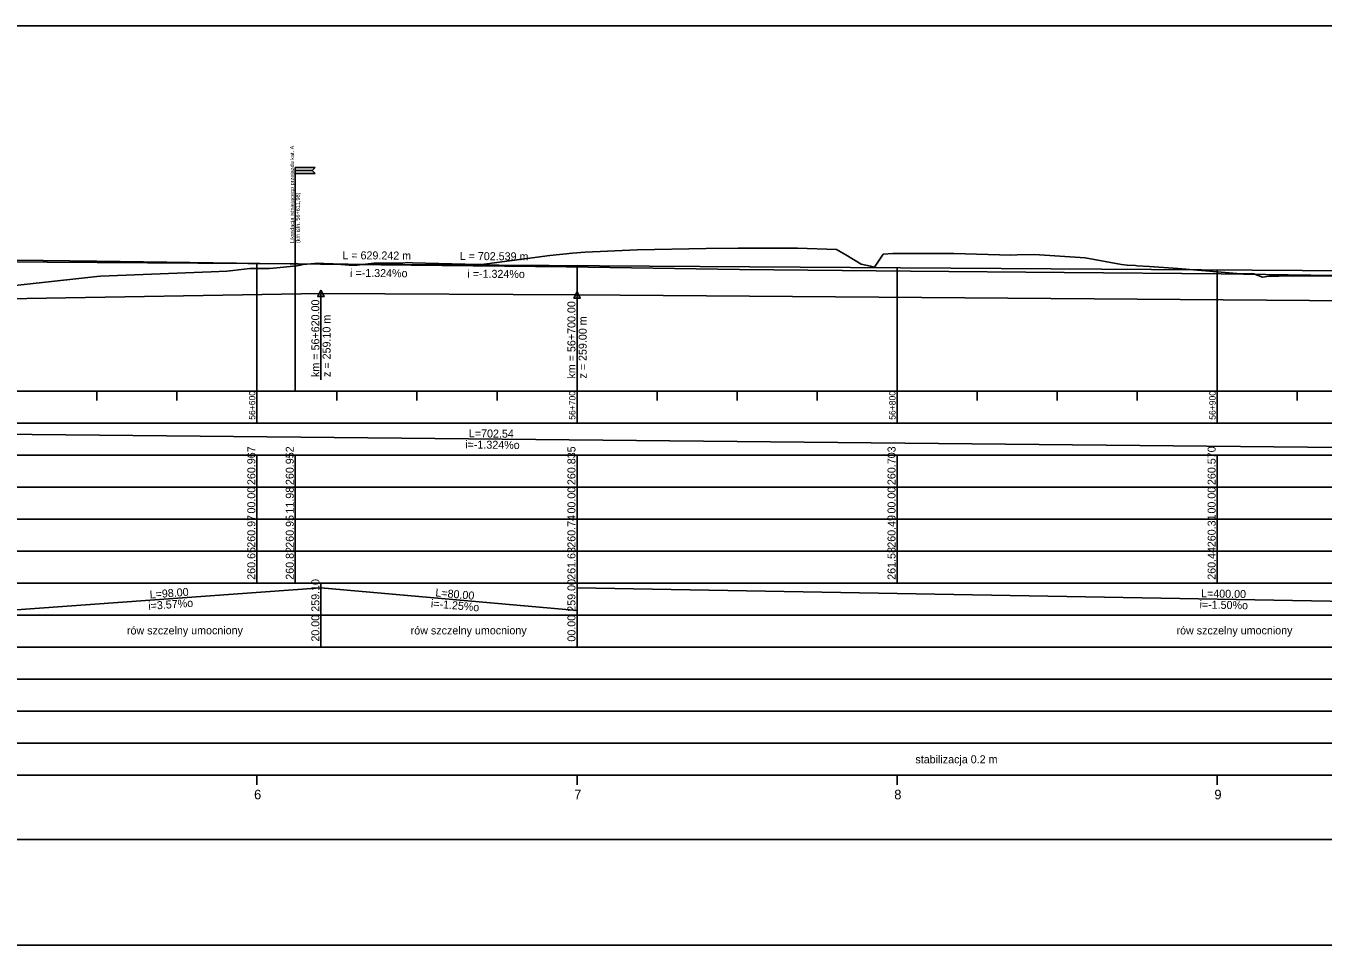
# Model space of a CAD drawing. Extents: x 6445630 to 6518227, y 5499240 to 5511716.
# Drawn here: x 6455759 to 6456164.3, y 5508418.3 to 5508705.3 of the extents above; entities that cross this region are included whole.
import ezdxf

# ---------------------------------------------------------------- set-up
doc = ezdxf.new("R2010")
doc.units = 0
for name, color, linetype in [('TOR_PROF-obiekty+opisy', 7, 'Continuous'), ('TOR_PROF-opisy pomocnicze', 7, 'Continuous'), ('TOR_PROF-rowy otwarte', 7, 'Continuous'), ('TOR_PROF-tabelka-geometria T1', 7, 'Continuous'), ('TOR_PROF-tabelka-kilometracja', 7, 'Continuous'), ('TOR_PROF-tabelka-odleglosci T1', 7, 'Continuous'), ('TOR_PROF-tabelka-pochylenia proj T1', 7, 'Continuous'), ('TOR_PROF-tabelka-rodzaj rowu T1', 7, 'Continuous'), ('TOR_PROF-tabelka-rowyT1', 7, 'Continuous'), ('TOR_PROF-tabelka-rurociagi T1', 7, 'Continuous'), ('TOR_PROF-tabelka-rzedne istn T1', 7, 'Continuous'), ('TOR_PROF-tabelka-rzedne proj T1', 7, 'Continuous'), ('TOR_PROF-tabelka-teren istniejacy T1', 7, 'Continuous'), ('TOR_PROF-tabelka-warstwa ochronna T1', 7, 'Continuous'), ('TOR_PROF-tor istniejacy T2', 7, 'Continuous'), ('TOR_PROF-tor projektowany', 7, 'Continuous'), ('TOR_PROF-uklad odniesienia', 7, 'Continuous'), ('TOR_PROF-warstwa ochronna', 7, 'Continuous'), ('TOR_RAMKI-dodatkowe3', 7, 'Continuous'), ('TOR_RAMKI-MASKA WYCIECIA', 7, 'Continuous')]:
    doc.layers.add(name, color=color, linetype=linetype)

msp = doc.modelspace()

# ---------------------------------------------------------------- linework, layer by layer
at = {"layer": 'TOR_PROF-obiekty+opisy'}
msp.add_line((6455843.19, 5508591.29), (6455843.19, 5508661.05), dxfattribs=at)
for points in [[(6455849.44, 5508661.05), (6455848.51, 5508660.11), (6455843.19, 5508660.11), (6455843.19, 5508661.05), (6455849.44, 5508661.05)], [(6455849.44, 5508659.17), (6455848.51, 5508660.11), (6455843.19, 5508660.11), (6455843.19, 5508659.17), (6455849.44, 5508659.17)]]:
    msp.add_lwpolyline(points, dxfattribs=at)
at = {"layer": 'TOR_PROF-opisy pomocnicze'}
for p, q in [((6455851.21, 5508621.79), (6455851.21, 5508594.79)), ((6455931.21, 5508621.29), (6455931.21, 5508594.29))]:
    msp.add_line(p, q, dxfattribs=at)
for points in [[(6455851.21, 5508622.79), (6455852.21, 5508620.79), (6455850.21, 5508620.79)], [(6455931.21, 5508622.29), (6455932.21, 5508620.29), (6455930.21, 5508620.29)]]:
    msp.add_lwpolyline(points, close=True, dxfattribs=at)
at = {"layer": 'TOR_PROF-rowy otwarte'}
for p, q in [((6455753.21, 5508620.04), (6455851.21, 5508621.79)), ((6455851.21, 5508621.79), (6455931.21, 5508621.29)), ((6455931.21, 5508621.29), (6456331.21, 5508618.29))]:
    msp.add_line(p, q, dxfattribs=at)
at = {"layer": 'TOR_PROF-tabelka-geometria T1'}
for points in [[(6452331.21, 5508451.29), (6453331.21, 5508451.29), (6453331.21, 5508448.62), (6453416.22, 5508448.62), (6453416.22, 5508451.29), (6453496.22, 5508451.29), (6453496.22, 5508453.96), (6453581.21, 5508453.96), (6453581.21, 5508451.29), (6457347.56, 5508451.29), (6457347.56, 5508448.62), (6457429.11, 5508448.62), (6457429.11, 5508451.29), (6457509.11, 5508451.29), (6457509.11, 5508453.96), (6457590.67, 5508453.96), (6457590.67, 5508451.29), (6459780.93, 5508451.29)], [(6452331.21, 5508451.29), (6462731.21, 5508451.29)]]:
    msp.add_lwpolyline(points, dxfattribs=at)
at = {"layer": 'TOR_PROF-tabelka-kilometracja'}
for points in [[(6455831.21, 5508468.29), (6455831.21, 5508471.29)], [(6455931.21, 5508468.29), (6455931.21, 5508471.29)], [(6456031.21, 5508468.29), (6456031.21, 5508471.29)], [(6456131.21, 5508468.29), (6456131.21, 5508471.29)]]:
    msp.add_lwpolyline(points, dxfattribs=at)
at = {"layer": 'TOR_PROF-tabelka-odleglosci T1'}
msp.add_lwpolyline([(6452331.21, 5508551.29), (6462731.21, 5508551.29), (6462731.21, 5508561.29), (6452331.21, 5508561.29)], close=True, dxfattribs=at)
for points in [[(6455831.21, 5508551.29), (6455831.21, 5508561.29)], [(6455843.19, 5508551.29), (6455843.19, 5508561.29)], [(6455931.21, 5508551.29), (6455931.21, 5508561.29)], [(6456031.21, 5508551.29), (6456031.21, 5508561.29)], [(6456131.21, 5508551.29), (6456131.21, 5508561.29)]]:
    msp.add_lwpolyline(points, dxfattribs=at)
at = {"layer": 'TOR_PROF-tabelka-pochylenia proj T1'}
msp.add_lwpolyline([(6452331.21, 5508571.29), (6462731.21, 5508571.29), (6462731.21, 5508581.29), (6452331.21, 5508581.29)], close=True, dxfattribs=at)
msp.add_lwpolyline([(6455551.21, 5508579.79), (6456253.75, 5508572.79)], dxfattribs=at)
at = {"layer": 'TOR_PROF-tabelka-rodzaj rowu T1'}
for points in [[(6452331.21, 5508511.29), (6462731.21, 5508511.29), (6462731.21, 5508521.29), (6452331.21, 5508521.29)], [(6452331.21, 5508511.29), (6462731.21, 5508511.29), (6462731.21, 5508521.29), (6452331.21, 5508521.29)], [(6452331.21, 5508491.29), (6462731.21, 5508491.29), (6462731.21, 5508501.29), (6452331.21, 5508501.29)]]:
    msp.add_lwpolyline(points, close=True, dxfattribs=at)
for points in [[(6455851.21, 5508511.29), (6455851.21, 5508521.29)], [(6455931.21, 5508511.29), (6455931.21, 5508521.29)]]:
    msp.add_lwpolyline(points, dxfattribs=at)
at = {"layer": 'TOR_PROF-tabelka-rowyT1'}
msp.add_lwpolyline([(6452331.21, 5508521.29), (6462731.21, 5508521.29), (6462731.21, 5508531.29), (6452331.21, 5508531.29)], close=True, dxfattribs=at)
msp.add_lwpolyline([(6452331.21, 5508521.29), (6462731.21, 5508521.29), (6462731.21, 5508531.29), (6452331.21, 5508531.29)], close=True, dxfattribs=at)
msp.add_lwpolyline([(6452331.21, 5508521.29), (6462731.21, 5508521.29), (6462731.21, 5508531.29), (6452331.21, 5508531.29)], close=True, dxfattribs=at)
for points in [[(6455851.21, 5508521.29), (6455851.21, 5508531.29)], [(6455931.21, 5508521.29), (6455931.21, 5508531.29)], [(6455753.21, 5508522.79), (6455851.21, 5508529.79)], [(6455851.21, 5508529.79), (6455931.21, 5508522.79)], [(6455931.21, 5508529.79), (6456331.21, 5508522.79)]]:
    msp.add_lwpolyline(points, dxfattribs=at)
at = {"layer": 'TOR_PROF-tabelka-rurociagi T1'}
msp.add_lwpolyline([(6452331.21, 5508501.29), (6462731.21, 5508501.29), (6462731.21, 5508511.29), (6452331.21, 5508511.29)], close=True, dxfattribs=at)
at = {"layer": 'TOR_PROF-tabelka-rzedne istn T1'}
msp.add_lwpolyline([(6452331.21, 5508541.29), (6462731.21, 5508541.29), (6462731.21, 5508551.29), (6452331.21, 5508551.29)], close=True, dxfattribs=at)
for points in [[(6455831.21, 5508541.29), (6455831.21, 5508551.29)], [(6455843.19, 5508541.29), (6455843.19, 5508551.29)], [(6455931.21, 5508541.29), (6455931.21, 5508551.29)], [(6456031.21, 5508541.29), (6456031.21, 5508551.29)], [(6456131.21, 5508541.29), (6456131.21, 5508551.29)], [(6455831.21, 5508531.29), (6455831.21, 5508541.29)], [(6455831.21, 5508531.29), (6455831.21, 5508541.29)], [(6455831.21, 5508531.29), (6455831.21, 5508541.29)], [(6455831.21, 5508531.29), (6455831.21, 5508541.29)], [(6455843.19, 5508531.29), (6455843.19, 5508541.29)], [(6455931.21, 5508531.29), (6455931.21, 5508541.29)], [(6455931.21, 5508531.29), (6455931.21, 5508541.29)], [(6455931.21, 5508531.29), (6455931.21, 5508541.29)], [(6455931.21, 5508531.29), (6455931.21, 5508541.29)], [(6456031.21, 5508531.29), (6456031.21, 5508541.29)], [(6456031.21, 5508531.29), (6456031.21, 5508541.29)], [(6456031.21, 5508531.29), (6456031.21, 5508541.29)], [(6456031.21, 5508531.29), (6456031.21, 5508541.29)], [(6456131.21, 5508531.29), (6456131.21, 5508541.29)], [(6456131.21, 5508531.29), (6456131.21, 5508541.29)], [(6456131.21, 5508531.29), (6456131.21, 5508541.29)], [(6456131.21, 5508531.29), (6456131.21, 5508541.29)]]:
    msp.add_lwpolyline(points, dxfattribs=at)
at = {"layer": 'TOR_PROF-tabelka-rzedne proj T1'}
msp.add_lwpolyline([(6452331.21, 5508561.29), (6462731.21, 5508561.29), (6462731.21, 5508571.29), (6452331.21, 5508571.29)], close=True, dxfattribs=at)
for points in [[(6455831.21, 5508561.29), (6455831.21, 5508571.29)], [(6455843.19, 5508561.29), (6455843.19, 5508571.29)], [(6455931.21, 5508561.29), (6455931.21, 5508571.29)], [(6456031.21, 5508561.29), (6456031.21, 5508571.29)], [(6456131.21, 5508561.29), (6456131.21, 5508571.29)]]:
    msp.add_lwpolyline(points, dxfattribs=at)
at = {"layer": 'TOR_PROF-tabelka-teren istniejacy T1'}
msp.add_lwpolyline([(6452331.21, 5508531.29), (6462731.21, 5508531.29), (6462731.21, 5508541.29), (6452331.21, 5508541.29)], close=True, dxfattribs=at)
msp.add_lwpolyline([(6452331.21, 5508531.29), (6462731.21, 5508531.29), (6462731.21, 5508541.29), (6452331.21, 5508541.29)], close=True, dxfattribs=at)
msp.add_lwpolyline([(6452331.21, 5508531.29), (6462731.21, 5508531.29), (6462731.21, 5508541.29), (6452331.21, 5508541.29)], close=True, dxfattribs=at)
msp.add_lwpolyline([(6452331.21, 5508531.29), (6462731.21, 5508531.29), (6462731.21, 5508541.29), (6452331.21, 5508541.29)], close=True, dxfattribs=at)
at = {"layer": 'TOR_PROF-tabelka-warstwa ochronna T1'}
msp.add_lwpolyline([(6452331.21, 5508481.29), (6462731.21, 5508481.29), (6462731.21, 5508491.29), (6452331.21, 5508491.29)], close=True, dxfattribs=at)
at = {"layer": 'TOR_PROF-tor istniejacy T2'}
msp.add_lwpolyline([(6456580.58, 5508623.84), (6456529.95, 5508623.99), (6456479.49, 5508624.34), (6456431.25, 5508624.74), (6456379.02, 5508625.14), (6456340.33, 5508625.54), (6456297.95, 5508626.13), (6456281.16, 5508626.24), (6456238.79, 5508626.64), (6456230.52, 5508626.69), (6456181.34, 5508627.19), (6456132.42, 5508627.84), (6456083.38, 5508628.29), (6456035.38, 5508628.69), (6455981.92, 5508629.29), (6455927.93, 5508630.04), (6455879.4, 5508630.64), (6455832.06, 5508631.14), (6455781.22, 5508631.84), (6455730.64, 5508632.44)], dxfattribs=at)
at = {"layer": 'TOR_PROF-tor projektowany'}
for q in [(6456180.45, 5508628.82), (6456253.75, 5508628.33)]:
    msp.add_line((6455551.21, 5508632.98), q, dxfattribs=at)
for points in [[(6455831.21, 5508631.13), (6455831.21, 5508596.29), (6455831.21, 5508591.29), (6455831.21, 5508591.29)], [(6455831.21, 5508631.13), (6455831.21, 5508596.29), (6455831.21, 5508591.29), (6455831.21, 5508591.29)], [(6455931.21, 5508630.47), (6455931.21, 5508596.29), (6455931.21, 5508591.29), (6455931.21, 5508591.29)], [(6455931.21, 5508630.47), (6455931.21, 5508596.29), (6455931.21, 5508591.29), (6455931.21, 5508591.29)], [(6456031.21, 5508629.8), (6456031.21, 5508596.29), (6456031.21, 5508591.29), (6456031.21, 5508591.29)], [(6456031.21, 5508629.8), (6456031.21, 5508596.29), (6456031.21, 5508591.29), (6456031.21, 5508591.29)], [(6456131.21, 5508629.14), (6456131.21, 5508596.29), (6456131.21, 5508591.29), (6456131.21, 5508591.29)], [(6456131.21, 5508629.14), (6456131.21, 5508596.29), (6456131.21, 5508591.29), (6456131.21, 5508591.29)]]:
    msp.add_lwpolyline(points, dxfattribs=at)
at = {"layer": 'TOR_PROF-uklad odniesienia'}
for p, q in [((6452331.21, 5508591.29), (6462731.21, 5508591.29)), ((6452331.21, 5508591.29), (6462731.21, 5508591.29)), ((6455781.21, 5508588.29), (6455781.21, 5508591.29)), ((6455781.21, 5508588.29), (6455781.21, 5508591.29)), ((6455806.21, 5508588.29), (6455806.21, 5508591.29)), ((6455806.21, 5508588.29), (6455806.21, 5508591.29)), ((6455831.21, 5508581.29), (6455831.21, 5508591.29)), ((6455831.21, 5508581.29), (6455831.21, 5508591.29)), ((6455856.21, 5508588.29), (6455856.21, 5508591.29)), ((6455856.21, 5508588.29), (6455856.21, 5508591.29)), ((6455881.21, 5508588.29), (6455881.21, 5508591.29)), ((6455881.21, 5508588.29), (6455881.21, 5508591.29)), ((6455906.21, 5508588.29), (6455906.21, 5508591.29)), ((6455906.21, 5508588.29), (6455906.21, 5508591.29)), ((6455931.21, 5508581.29), (6455931.21, 5508591.29)), ((6455931.21, 5508581.29), (6455931.21, 5508591.29)), ((6455956.21, 5508588.29), (6455956.21, 5508591.29)), ((6455956.21, 5508588.29), (6455956.21, 5508591.29)), ((6455981.21, 5508588.29), (6455981.21, 5508591.29)), ((6455981.21, 5508588.29), (6455981.21, 5508591.29)), ((6456006.21, 5508588.29), (6456006.21, 5508591.29)), ((6456006.21, 5508588.29), (6456006.21, 5508591.29)), ((6456031.21, 5508581.29), (6456031.21, 5508591.29)), ((6456031.21, 5508581.29), (6456031.21, 5508591.29)), ((6456056.21, 5508588.29), (6456056.21, 5508591.29)), ((6456056.21, 5508588.29), (6456056.21, 5508591.29)), ((6456081.21, 5508588.29), (6456081.21, 5508591.29)), ((6456081.21, 5508588.29), (6456081.21, 5508591.29)), ((6456106.21, 5508588.29), (6456106.21, 5508591.29)), ((6456106.21, 5508588.29), (6456106.21, 5508591.29)), ((6456131.21, 5508581.29), (6456131.21, 5508591.29)), ((6456131.21, 5508581.29), (6456131.21, 5508591.29)), ((6456156.21, 5508588.29), (6456156.21, 5508591.29)), ((6456156.21, 5508588.29), (6456156.21, 5508591.29))]:
    msp.add_line(p, q, dxfattribs=at)
at = {"layer": 'TOR_PROF-warstwa ochronna'}
msp.add_lwpolyline([(6452331.21, 5508471.29), (6462731.21, 5508471.29), (6462731.21, 5508481.29), (6452331.21, 5508481.29)], close=True, dxfattribs=at)
at = {"layer": 'TOR_RAMKI-dodatkowe3'}
for p, q in [((6455950.03, 5508635.4), (6455971.52, 5508635.77)), ((6455971.52, 5508635.77), (6455981.52, 5508635.92)), ((6455981.52, 5508635.92), (6456000.09, 5508635.87)), ((6456000.09, 5508635.87), (6456012.31, 5508635.45)), ((6455902.98, 5508631.03), (6455922.76, 5508633.62)), ((6455922.76, 5508633.62), (6455929.79, 5508634.31)), ((6455929.79, 5508634.31), (6455933.73, 5508634.7)), ((6455933.73, 5508634.7), (6455950.03, 5508635.4)), ((6456012.31, 5508635.45), (6456015.18, 5508633.77)), ((6456015.18, 5508633.77), (6456020, 5508630.9)), ((6456024.19, 5508629.94), (6456026.83, 5508634.03)), ((6456026.83, 5508634.03), (6456029.84, 5508634.21)), ((6456029.84, 5508634.21), (6456048.93, 5508634.19)), ((6456048.93, 5508634.19), (6456066.68, 5508633.75)), ((6456066.68, 5508633.75), (6456068.71, 5508633.78)), ((6456068.71, 5508633.78), (6456074.14, 5508633.88)), ((6456074.14, 5508633.88), (6456089.95, 5508632.89)), ((6456089.95, 5508632.89), (6456101.3, 5508630.82)), ((6455782.33, 5508627.11), (6455816.91, 5508628.52)), ((6455816.91, 5508628.52), (6455821.78, 5508628.71)), ((6455821.78, 5508628.71), (6455823.64, 5508628.89)), ((6455823.64, 5508628.89), (6455828.99, 5508629.57)), ((6455828.99, 5508629.57), (6455835.17, 5508629.54)), ((6455835.17, 5508629.54), (6455836.41, 5508629.67)), ((6455836.41, 5508629.67), (6455843.65, 5508630.42)), ((6455843.65, 5508630.42), (6455845.19, 5508630.65)), ((6455845.19, 5508630.65), (6455845.63, 5508630.82)), ((6455845.63, 5508630.82), (6455848.01, 5508631.03)), ((6455848.01, 5508631.03), (6455850.35, 5508631.23)), ((6455850.35, 5508631.23), (6455851.25, 5508631.12)), ((6455851.25, 5508631.12), (6455852.13, 5508631.11)), ((6455852.13, 5508631.11), (6455854.24, 5508630.99)), ((6455854.24, 5508630.99), (6455855.01, 5508631.02)), ((6455855.01, 5508631.02), (6455856.21, 5508630.86)), ((6455856.21, 5508630.86), (6455860.07, 5508630.64)), ((6455860.07, 5508630.64), (6455862.56, 5508630.6)), ((6455862.56, 5508630.6), (6455867.72, 5508631.26)), ((6455867.72, 5508631.26), (6455868.98, 5508631.24)), ((6455868.98, 5508631.24), (6455869.01, 5508631.23)), ((6455869.01, 5508631.23), (6455869.04, 5508631.23)), ((6455869.04, 5508631.23), (6455869.07, 5508631.22)), ((6455869.07, 5508631.22), (6455869.1, 5508631.22)), ((6455869.1, 5508631.22), (6455869.14, 5508631.21)), ((6455869.14, 5508631.21), (6455869.18, 5508631.21)), ((6455869.18, 5508631.21), (6455869.23, 5508631.21)), ((6455869.23, 5508631.21), (6455869.27, 5508631.2)), ((6455869.27, 5508631.2), (6455869.32, 5508631.2)), ((6455869.32, 5508631.2), (6455869.38, 5508631.2)), ((6455869.38, 5508631.2), (6455869.43, 5508631.2)), ((6455869.43, 5508631.2), (6455869.49, 5508631.2)), ((6455869.49, 5508631.2), (6455869.55, 5508631.2)), ((6455869.55, 5508631.2), (6455869.61, 5508631.2)), ((6455869.61, 5508631.2), (6455870.99, 5508631.25)), ((6455870.99, 5508631.25), (6455876.78, 5508631.19)), ((6455876.78, 5508631.19), (6455878.09, 5508631.38)), ((6455878.09, 5508631.38), (6455879.83, 5508631.33)), ((6455879.83, 5508631.33), (6455900.35, 5508630.77)), ((6455900.35, 5508630.77), (6455901.02, 5508630.75)), ((6455901.02, 5508630.75), (6455901.41, 5508630.81)), ((6455901.41, 5508630.81), (6455902.98, 5508631.03)), ((6456020, 5508630.9), (6456022.84, 5508630.24)), ((6456022.84, 5508630.24), (6456023.6, 5508630.09)), ((6456023.6, 5508630.09), (6456024.19, 5508629.94)), ((6456101.3, 5508630.82), (6456103.04, 5508630.6)), ((6456103.04, 5508630.6), (6456105.67, 5508630.46)), ((6456105.67, 5508630.46), (6456106.22, 5508630.42)), ((6456106.22, 5508630.42), (6456110.08, 5508630.18)), ((6456110.08, 5508630.18), (6456118.94, 5508629.55)), ((6456118.94, 5508629.55), (6456138.54, 5508627.89)), ((6456138.54, 5508627.89), (6456141.85, 5508627.95)), ((6456141.85, 5508627.95), (6456142.67, 5508627.86)), ((6456142.67, 5508627.86), (6456145.4, 5508626.86)), ((6455745.45, 5508623.12), (6455775.55, 5508626.44)), ((6455775.55, 5508626.44), (6455781.23, 5508627.07)), ((6455781.23, 5508627.07), (6455782.33, 5508627.11)), ((6456145.4, 5508626.86), (6456147.44, 5508627.15)), ((6456147.44, 5508627.15), (6456150.43, 5508627.17)), ((6456150.43, 5508627.17), (6456155.19, 5508627.27)), ((6456155.19, 5508627.27), (6456182.24, 5508627.03))]:
    msp.add_line(p, q, dxfattribs=at)
at = {"layer": 'TOR_RAMKI-MASKA WYCIECIA'}
msp.add_lwpolyline([(6454268.59, 5508418.29), (6456268.59, 5508418.29), (6456268.59, 5508705.29), (6454268.59, 5508705.29)], close=True, dxfattribs=at)

# ---------------------------------------------------------------- texts
at = {"layer": 'TOR_PROF-obiekty+opisy'}
for s, p in [('Likwidacja istniejącego przejazdu kat. A', (6455842.82, 5508637.48)), ('(km istn. 56+611,98) ', (6455844.61, 5508637.49))]:
    msp.add_text(s, height=1.25, rotation=90, dxfattribs=at).set_placement(p)
at = {"layer": 'TOR_PROF-opisy pomocnicze'}
for s, rotation, p in [('L = 629.242 m', 359.6208, (6455857.9, 5508632.45)), ('L = 702.539 m', 359.6208, (6455894.55, 5508632.21)), ('  i =-1.324%o', 359.6208, (6455858.45, 5508626.95)), ('  i =-1.324%o', 359.6208, (6455895.1, 5508626.7)), ('km = 56+620.00', 90, (6455850.71, 5508595.69)), ('km = 56+700.00', 90, (6455930.71, 5508595.19)), ('z = 259.10 m', 90, (6455854.21, 5508595.69)), ('z = 259.00 m', 90, (6455934.21, 5508595.19))]:
    msp.add_text(s, height=2.5, rotation=rotation, dxfattribs=at).set_placement(p)
at = {"layer": 'TOR_PROF-tabelka-kilometracja'}
for s, p in [('6', (6455830.32, 5508463.79)), ('7', (6455930.32, 5508463.79)), ('8', (6456030.32, 5508463.79)), ('9', (6456130.32, 5508463.79))]:
    msp.add_text(s, height=3, dxfattribs=at).set_placement(p)
at = {"layer": 'TOR_PROF-tabelka-odleglosci T1'}
for s, p in [('00.00', (6455830.71, 5508553.03)), ('11.98', (6455842.71, 5508553.02)), ('00.00', (6455930.71, 5508553.03)), ('00.00', (6456030.71, 5508553.03)), ('00.00', (6456130.71, 5508553.03))]:
    msp.add_text(s, height=2.5, rotation=90, dxfattribs=at).set_placement(p)
at = {"layer": 'TOR_PROF-tabelka-pochylenia proj T1'}
for s, p in [('L=702.54', (6455897.41, 5508576.84)), ('i=-1.324%o', (6455896.27, 5508573.35))]:
    msp.add_text(s, height=2.5, rotation=359.4291, dxfattribs=at).set_placement(p)
at = {"layer": 'TOR_PROF-tabelka-rodzaj rowu T1'}
for s, p in [('20.00', (6455850.71, 5508513.04)), ('00.00', (6455930.71, 5508513.04))]:
    msp.add_text(s, height=2.5, rotation=90, dxfattribs=at).set_placement(p)
at = {"layer": 'TOR_PROF-tabelka-rowyT1'}
for s, rotation, p in [('259.10', 90, (6455850.71, 5508522.36)), ('259.00', 90, (6455930.71, 5508522.36)), ('i=3.57%o', 4.0856, (6455797.35, 5508522.93)), ('L=98.00', 4.0856, (6455797.79, 5508526.48)), ('i=-1.25%o', 354.9994, (6455885.47, 5508523.78)), ('L=80.00', 354.9994, (6455886.88, 5508527.17)), ('L=400.00', 358.9974, (6456126.15, 5508526.88)), ('i=-1.50%o', 358.9974, (6456125.66, 5508523.39)), ('rów szczelny umocniony', 0.087, (6455790.6, 5508515.27)), ('rów szczelny umocniony', 0.087, (6455879.25, 5508515.27)), ('rów szczelny umocniony', 0.087, (6456118.49, 5508515.27))]:
    msp.add_text(s, height=2.5, rotation=rotation, dxfattribs=at).set_placement(p)
at = {"layer": 'TOR_PROF-tabelka-rzedne istn T1'}
for s, p in [('260.97', (6455830.71, 5508542.36)), ('260.95', (6455842.71, 5508542.35)), ('260.74', (6455930.71, 5508542.36)), ('260.49', (6456030.71, 5508542.36)), ('260.31', (6456130.71, 5508542.52)), ('260.65', (6455830.71, 5508532.35)), ('260.82', (6455842.71, 5508532.36)), ('261.63', (6455930.71, 5508532.35)), ('261.58', (6456030.71, 5508532.35)), ('260.44', (6456130.71, 5508532.36))]:
    msp.add_text(s, height=2.5, rotation=90, dxfattribs=at).set_placement(p)
at = {"layer": 'TOR_PROF-tabelka-rzedne proj T1'}
for s, p in [('260.967', (6455830.71, 5508561.93)), ('260.952', (6455842.71, 5508561.93)), ('260.835', (6455930.71, 5508561.92)), ('260.703', (6456030.71, 5508561.92)), ('260.570', (6456130.71, 5508561.93))]:
    msp.add_text(s, height=2.5, rotation=90, dxfattribs=at).set_placement(p)
at = {"layer": 'TOR_PROF-uklad odniesienia'}
for s, p in [('56+600', (6455830.71, 5508582.31)), ('56+600', (6455830.71, 5508582.31)), ('56+700', (6455930.71, 5508582.31)), ('56+700', (6455930.71, 5508582.31)), ('56+800', (6456030.71, 5508582.31)), ('56+800', (6456030.71, 5508582.31)), ('56+900', (6456130.71, 5508582.31)), ('56+900', (6456130.71, 5508582.31))]:
    msp.add_text(s, height=2, rotation=90, dxfattribs=at).set_placement(p)
at = {"layer": 'TOR_PROF-warstwa ochronna'}
msp.add_text('stabilizacja 0.2 m', height=2.5, rotation=360, dxfattribs=at).set_placement((6456036.92, 5508475.04))

doc.saveas('drawing.dxf')
